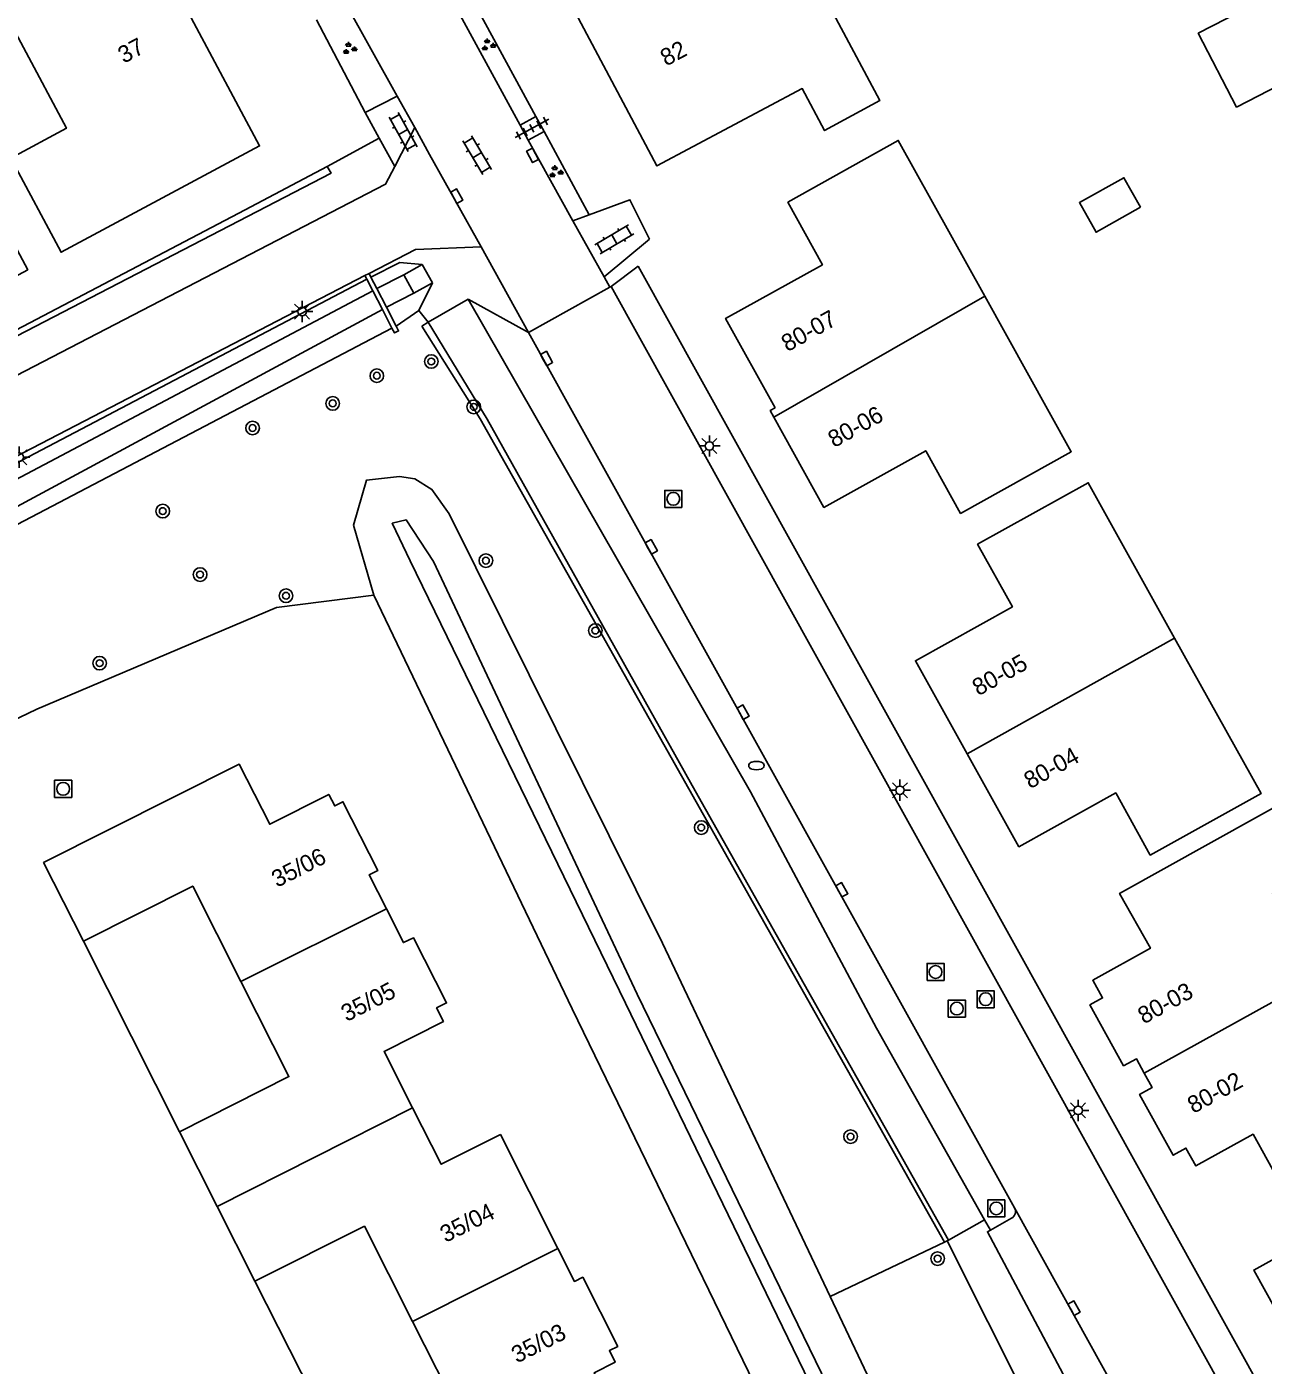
# Model space of a CAD drawing. Extents: x 136000 to 138005, y 398500 to 400500.
# Drawn here: x 137280.4 to 137353.1, y 399466.9 to 399545.6 of the extents above; entities that cross this region are included whole.
import ezdxf

# ---------------------------------------------------------------- set-up
doc = ezdxf.new("R2010")
doc.units = 0
for name, color, linetype in [('gg-afsc-draadraster', 7, 'Continuous'), ('gg-afsc-erfafscheiding', 7, 'Continuous'), ('gg-afsc-hekwerk', 7, 'Continuous'), ('gg-afsc-muur', 7, 'Continuous'), ('gg-anno-huisnummerreeks BGT', 7, 'Continuous'), ('gg-bbg-bijgebouw', 7, 'Continuous'), ('gg-bbg-hoofdgebouw', 7, 'Continuous'), ('gg-bbg-tussenscheiding', 7, 'Continuous'), ('gg-knt-BGT kruinlijn', 7, 'Continuous'), ('gg-knt-bovenkant onderkant talud', 7, 'Continuous'), ('gg-knt-verharding', 7, 'Continuous'), ('gg-knt-verharding nz', 7, 'Continuous'), ('gg-kntw-bovenkant insteek waterloop', 7, 'Continuous'), ('gg-kntw-waterlijn', 7, 'Continuous'), ('gg-kwrk-stuw', 7, 'Continuous'), ('gg-kwrk-uitstroombak niveau min 01', 7, 'Continuous'), ('gt-grn-groengrens', 7, 'Continuous'), ('gt-grn-vlakafsluiter', 7, 'Continuous'), ('gt-symb-boom', 7, 'Continuous'), ('gt-symb-brandkraan', 7, 'Continuous'), ('gt-symb-groenvak', 7, 'Continuous'), ('gt-symb-klinker verharding', 7, 'Continuous'), ('gt-symb-kolk', 7, 'Continuous'), ('gt-symb-lichtmast', 7, 'Continuous'), ('gt-symb-rioolschacht', 7, 'Continuous'), ('gt-symb-tegel verharding', 7, 'Continuous')]:
    doc.layers.add(name, color=color, linetype=linetype)

# ---------------------------------------------------------------- blocks, each defined once
blk = doc.blocks.new('gt0-LMAST')
at = {"layer": 'gt-symb-lichtmast'}
for p, q in [((-0.182, 0.173), (-0.447, 0.438)), ((-0.005, 0.246), (-0.005, 0.621)), ((0.172, 0.173), (0.437, 0.438)), ((-0.255, -0.004), (-0.63, -0.004)), ((-0.182, -0.181), (-0.447, -0.446)), ((-0.005, -0.254), (-0.005, -0.629)), ((0.437, -0.446), (0.172, -0.181)), ((0.245, -0.004), (0.62, -0.004))]:
    blk.add_line(p, q, dxfattribs=at)
blk.add_circle((-0.005, -0.004), 0.25, dxfattribs=at)
blk = doc.blocks.new('gt0-BR')
at = {"layer": 'gt-symb-brandkraan'}
for centre, radius, start, end in [((-0.244, 0), 0.206, 107.56694, 252.43307), ((0.599, -2.664), 3, 106.89205, 107.56694), ((0, -0.691), 0.938, 73.10799, 106.89205), ((-0.599, -2.664), 3, 72.43309, 73.10799), ((0.244, 0), 0.206, 287.56695, 72.43309), ((0.599, 2.664), 3, 252.43307, 253.10797), ((0, 0.691), 0.938, 253.10797, 286.89206), ((-0.599, 2.664), 3, 286.89206, 287.56695)]:
    blk.add_arc(centre, radius, start, end, dxfattribs=at)
blk = doc.blocks.new('gt0-RS')
at = {"layer": 'gt-symb-rioolschacht'}
blk.add_lwpolyline([(-0.5, -0.5), (0.5, -0.5), (0.5, 0.5), (-0.5, 0.5)], close=True, dxfattribs=at)
blk.add_circle((0, 0), 0.375, dxfattribs=at)
blk = doc.blocks.new('gt0-KOLK')
at = {"layer": 'gt-symb-kolk'}
blk.add_lwpolyline([(0, 0), (0.375, 0), (0.375, 0.4), (-0.375, 0.4), (-0.375, 0), (0, 0)], dxfattribs=at)
blk = doc.blocks.new('gt0-KL1')
at = {"layer": 'gt-symb-klinker verharding'}
for p, q in [((-1.15, 0.3), (1.15, 0.3)), ((-1, -0.3), (-1, 0.3)), ((-0.5, 0.3), (-0.5, 0.45)), ((0, -0.3), (0, 0.3)), ((0.5, 0.3), (0.5, 0.45)), ((1, -0.3), (1, 0.3)), ((-1.15, -0.3), (1.15, -0.3)), ((-0.5, -0.45), (-0.5, -0.3)), ((0.5, -0.45), (0.5, -0.3))]:
    blk.add_line(p, q, dxfattribs=at)
blk = doc.blocks.new('gt0-GRVAK')
at = {"layer": 'gt-symb-groenvak'}
for p, q in [((-0.11, 0.189), (-0.228, 0.24)), ((-0.182, 0.153), (0.088, 0.153)), ((-0.091, 0.211), (-0.156, 0.322)), ((-0.047, 0.214), (-0.047, 0.393)), ((-0.004, 0.211), (0.061, 0.322)), ((0.015, 0.189), (0.133, 0.24)), ((0.262, -0.052), (0.197, 0.059)), ((0.305, -0.049), (0.305, 0.13)), ((0.349, -0.052), (0.414, 0.059)), ((-0.245, -0.228), (-0.363, -0.177)), ((-0.318, -0.264), (-0.047, -0.264)), ((-0.226, -0.206), (-0.291, -0.095)), ((-0.183, -0.203), (-0.183, -0.024)), ((-0.139, -0.206), (-0.074, -0.095)), ((-0.12, -0.228), (-0.002, -0.177)), ((0.243, -0.074), (0.125, -0.023)), ((0.17, -0.11), (0.441, -0.11)), ((0.368, -0.074), (0.486, -0.023))]:
    blk.add_line(p, q, dxfattribs=at)
blk = doc.blocks.new('gt0-TEG1')
at = {"layer": 'gt-symb-tegel verharding'}
for p, q in [((-1.125, 0), (1.125, 0)), ((-0.9, -0.25), (-0.9, 0.25)), ((-0.45, -0.25), (-0.45, 0.25)), ((0, -0.25), (0, 0.25)), ((0.45, -0.25), (0.45, 0.25)), ((0.9, -0.25), (0.9, 0.25))]:
    blk.add_line(p, q, dxfattribs=at)
blk = doc.blocks.new('gt0-BOOM')
at = {"layer": 'gt-symb-boom'}
for radius in [0.4, 0.2]:
    blk.add_circle((0, 0), radius, dxfattribs=at)

msp = doc.modelspace()

# ---------------------------------------------------------------- linework, layer by layer
at = {"layer": 'gg-afsc-draadraster'}
msp.add_line((137303.666, 399528.01), (137307.09, 399522.553), dxfattribs=at)
at = {"layer": 'gg-afsc-erfafscheiding'}
for p, q in [((137305.688, 399548.98), (137310.375, 399540.338)), ((137300.336, 399540.579), (137297.48, 399546.025)), ((137310.375, 399540.338), (137310.856, 399539.45)), ((137310.856, 399539.45), (137313.508, 399534.56))]:
    msp.add_line(p, q, dxfattribs=at)
at = {"layer": 'gg-afsc-hekwerk'}
msp.add_line((137307.09, 399522.553), (137334.4, 399474.154), dxfattribs=at)
msp.add_lwpolyline([(137293.287, 399534.841), (137279.439, 399527.57), (137278.504, 399527.561), (137277.687, 399527.863), (137277.066, 399528.414), (137276.41, 399529.143), (137276.543, 399529.213)], dxfattribs=at)
at = {"layer": 'gg-afsc-muur'}
for p, q in [((137289.432, 399480.646), (137283.774, 399491.858)), ((137299.541, 399460.639), (137293.864, 399471.856))]:
    msp.add_line(p, q, dxfattribs=at)
at = {"layer": 'gg-bbg-bijgebouw'}
for points in [[(137277.676, 399536.605), (137280.502, 399531.321), (137276.543, 399529.213)], [(137345.911, 399534.997), (137344.94, 399536.738), (137342.326, 399535.27), (137343.303, 399533.531), (137345.911, 399534.997)]]:
    msp.add_lwpolyline(points, dxfattribs=at)
at = {"layer": 'gg-bbg-hoofdgebouw'}
for p, q in [((137291.648, 399476.251), (137289.432, 399480.646)), ((137293.864, 399471.856), (137291.648, 399476.251))]:
    msp.add_line(p, q, dxfattribs=at)
for points in [[(137286.1, 399553.671), (137294.136, 399538.601), (137282.465, 399532.358), (137279.508, 399537.893), (137282.78, 399539.641), (137277.701, 399549.15)], [(137312.374, 399547.048), (137317.49, 399537.427), (137326.036, 399541.974), (137327.349, 399539.507), (137330.599, 399541.282), (137326.193, 399549.54), (137322.877, 399547.776), (137320.863, 399551.563)], [(137366.66, 399542.128), (137366.949, 399542.267), (137363.955, 399548.041), (137357.847, 399544.921), (137355.919, 399548.649), (137349.313, 399545.229), (137351.561, 399540.886), (137354.101, 399542.201), (137356.537, 399537.494)], [(137324.436, 399523.208), (137321.523, 399528.468), (137327.218, 399531.621), (137325.184, 399535.296), (137331.673, 399538.926), (137336.76, 399529.775)], [(137336.76, 399529.775), (137341.846, 399520.624), (137335.336, 399517.005), (137333.291, 399520.685), (137327.302, 399517.356), (137324.361, 399522.662)], [(137324.361, 399522.662), (137324.147, 399523.048), (137324.436, 399523.208)], [(137347.92, 399509.664), (137342.843, 399518.803), (137336.338, 399515.189), (137338.384, 399511.51), (137332.685, 399508.342), (137335.724, 399502.875)], [(137347.92, 399509.664), (137352.997, 399500.525), (137346.488, 399496.909), (137344.46, 399500.565), (137338.763, 399497.408), (137335.724, 399502.875)], [(137283.774, 399491.858), (137281.435, 399496.473), (137292.928, 399502.264), (137294.73, 399498.726), (137298.2, 399500.484), (137298.549, 399499.807), (137299.031, 399500.053), (137301.085, 399496.01), (137300.581, 399495.757), (137301.584, 399493.761)], [(137356.396, 399489.79), (137353.673, 399494.697), (137357.54, 399496.848), (137355.455, 399500.648), (137344.681, 399494.662), (137346.492, 399491.44), (137343.11, 399489.555), (137343.684, 399488.52), (137342.943, 399488.109), (137344.923, 399484.526), (137345.67, 399484.94), (137346.136, 399484.1)], [(137293.028, 399489.49), (137290.201, 399495.092), (137283.774, 399491.858)], [(137301.584, 399493.761), (137302.586, 399491.765), (137303.176, 399492.058), (137305.122, 399488.223), (137304.534, 399487.924), (137304.936, 399487.13), (137301.452, 399485.366), (137303.131, 399482.051)], [(137289.432, 399480.646), (137295.855, 399483.887), (137293.028, 399489.49)], [(137346.136, 399484.1), (137346.603, 399483.259), (137345.859, 399482.846), (137347.838, 399479.267), (137348.587, 399479.683), (137349.167, 399478.637), (137352.53, 399480.502), (137354.23, 399477.44)], [(137303.131, 399482.051), (137304.81, 399478.735), (137308.29, 399480.477), (137311.655, 399473.791)], [(137354.23, 399477.44), (137355.93, 399474.378), (137352.571, 399472.517), (137355.709, 399466.852), (137357.583, 399467.891), (137357.742, 399467.605), (137362.69, 399470.335), (137362.526, 399470.631), (137364.428, 399471.685)], [(137303.128, 399469.49), (137300.3, 399475.097), (137293.864, 399471.856)], [(137311.655, 399473.791), (137312.635, 399471.845), (137313.131, 399472.092), (137315.191, 399468.026), (137314.695, 399467.783), (137315.036, 399467.105), (137313.797, 399466.469), (137315.48, 399463.147)], [(137299.541, 399460.639), (137305.956, 399463.883), (137303.128, 399469.49)]]:
    msp.add_lwpolyline(points, dxfattribs=at)
at = {"layer": 'gg-bbg-tussenscheiding'}
for p, q in [((137336.76, 399529.775), (137324.361, 399522.662)), ((137335.724, 399502.875), (137347.92, 399509.664)), ((137293.028, 399489.49), (137301.584, 399493.761)), ((137356.396, 399489.79), (137346.136, 399484.1)), ((137291.648, 399476.251), (137303.131, 399482.051)), ((137303.128, 399469.49), (137311.655, 399473.791))]:
    msp.add_line(p, q, dxfattribs=at)
at = {"layer": 'gg-knt-BGT kruinlijn'}
msp.add_lwpolyline([(137302.993, 399514.222), (137301.931, 399516.42), (137302.742, 399516.623), (137304.347, 399514.169), (137316.329, 399488.738), (137331.363, 399457.834), (137337.881, 399444.137), (137339.201, 399441.693), (137339.198, 399441.105), (137338.403, 399440.675), (137338.07, 399441.25), (137336.958, 399443.5), (137330.586, 399457.38), (137315.651, 399488.214), (137302.993, 399514.222)], dxfattribs=at)
at = {"layer": 'gg-knt-bovenkant onderkant talud'}
for points in [[(137327.677, 399470.961), (137317.809, 399491.74), (137305.27, 399516.974), (137304.264, 399518.414), (137303.25, 399519.032), (137302.355, 399519.18), (137300.414, 399518.947), (137299.663, 399516.305), (137300.846, 399512.195)], [(137300.846, 399512.195), (137312.505, 399487.883), (137327.896, 399456.201), (137333.981, 399442.907), (137336.319, 399439.118), (137337.6, 399438.035), (137337.872, 399438.059)], [(137339.709, 399438.534), (137341.097, 399439.852), (137341.585, 399441.651), (137340.54, 399444.575), (137333.52, 399458.658), (137327.677, 399470.961)]]:
    msp.add_lwpolyline(points, dxfattribs=at)
at = {"layer": 'gg-knt-verharding'}
for p, q in [((137309.441, 399539.828), (137304.756, 399548.458)), ((137302.222, 399541.53), (137299.219, 399546.922)), ((137300.336, 399540.579), (137302.222, 399541.53)), ((137303.25, 399539.684), (137302.222, 399541.53)), ((137301.163, 399539.071), (137300.336, 399540.579)), ((137309.441, 399539.828), (137310.375, 399540.338)), ((137302.078, 399537.402), (137303.25, 399539.684)), ((137304.128, 399538.107), (137303.25, 399539.684)), ((137309.923, 399538.941), (137309.441, 399539.828)), ((137309.923, 399538.941), (137310.856, 399539.45)), ((137302.078, 399537.402), (137301.163, 399539.071)), ((137312.547, 399534.197), (137309.923, 399538.941)), ((137304.128, 399538.107), (137306.88, 399533.16)), ((137293.287, 399534.841), (137298.115, 399537.399)), ((137312.547, 399534.197), (137313.508, 399534.56)), ((137314.385, 399530.906), (137312.547, 399534.197)), ((137306.88, 399533.16), (137307.154, 399532.668)), ((137317.049, 399533.125), (137314.385, 399530.906)), ((137307.154, 399532.668), (137309.95, 399527.641)), ((137354.384, 399463.054), (137316.381, 399531.534)), ((137300.328, 399530.981), (137269.025, 399514.766)), ((137314.385, 399530.906), (137314.726, 399530.294)), ((137352.664, 399462.101), (137314.807, 399530.339)), ((137309.931, 399527.63), (137338.506, 399476.17)), ((137337.087, 399474.867), (137338.332, 399475.562))]:
    msp.add_line(p, q, dxfattribs=at)
for points in [[(137267.09, 399518.5), (137301.54, 399536.353), (137302.078, 399537.402)], [(137298.115, 399537.399), (137298.341, 399537.01), (137277.679, 399526.311), (137277.607, 399526.445)], [(137313.508, 399534.56), (137315.899, 399535.436), (137317.049, 399533.125)], [(137307.154, 399532.668), (137303.298, 399532.507), (137300.57, 399531.105)], [(137345.85, 399459.272), (137345.312, 399458.986), (137336.919, 399474.773), (137337.087, 399474.867)]]:
    msp.add_lwpolyline(points, dxfattribs=at)
msp.add_arc((137338.11, 399475.954), 0.451, 299.47663, 28.58279, dxfattribs=at)
at = {"layer": 'gg-knt-verharding nz'}
for p, q in [((137298.115, 399537.399), (137301.163, 399539.071)), ((137347.604, 399459.777), (137338.506, 399476.17))]:
    msp.add_line(p, q, dxfattribs=at)
at = {"layer": 'gg-kntw-bovenkant insteek waterloop'}
for p, q in [((137304.296, 399530.553), (137303.5, 399528.931)), ((137303.5, 399528.931), (137302.157, 399528.017)), ((137304.049, 399528.242), (137303.666, 399528.01))]:
    msp.add_line(p, q, dxfattribs=at)
for points in [[(137303.696, 399531.632), (137302.376, 399531.751), (137300.676, 399530.897)], [(137220.274, 399488.882), (137266.09, 399512.741), (137300.435, 399530.773)], [(137306.4, 399529.589), (137322.982, 399500.635), (137330.392, 399486.743), (137336.744, 399475.476)], [(137334.628, 399474.283), (137319.744, 399500.684), (137307.504, 399522.534), (137304.049, 399528.242)], [(137301.915, 399527.892), (137267.63, 399509.934), (137238.035, 399494.467), (137237.845, 399494.371)]]:
    msp.add_lwpolyline(points, dxfattribs=at)
at = {"layer": 'gg-kntw-waterlijn'}
for p, q in [((137302.603, 399531.024), (137301.027, 399530.214)), ((137303.203, 399529.945), (137301.591, 399529.117))]:
    msp.add_line(p, q, dxfattribs=at)
msp.add_lwpolyline([(137300.786, 399530.09), (137266.534, 399511.972), (137236.365, 399496.082), (137220.41, 399487.429), (137197.684, 399477.014), (137196.968, 399476.262), (137197.444, 399475.607), (137198.266, 399475.478), (137237.666, 399495.231), (137267.363, 399510.669), (137301.35, 399528.993)], dxfattribs=at)
at = {"layer": 'gg-kwrk-stuw'}
for p, q in [((137300.328, 399530.981), (137300.57, 399531.105)), ((137300.435, 399530.773), (137300.328, 399530.981)), ((137300.786, 399530.09), (137300.435, 399530.773)), ((137300.676, 399530.897), (137300.57, 399531.105)), ((137301.027, 399530.214), (137300.676, 399530.897)), ((137301.35, 399528.993), (137300.786, 399530.09)), ((137301.591, 399529.117), (137301.027, 399530.214)), ((137301.915, 399527.892), (137301.35, 399528.993)), ((137302.157, 399528.017), (137301.591, 399529.117))]:
    msp.add_line(p, q, dxfattribs=at)
msp.add_lwpolyline([(137302.157, 399528.017), (137302.303, 399527.733), (137302.059, 399527.612), (137301.915, 399527.892)], dxfattribs=at)
at = {"layer": 'gg-kwrk-uitstroombak niveau min 01'}
for p, q in [((137302.603, 399531.024), (137303.696, 399531.632)), ((137303.696, 399531.632), (137304.296, 399530.553)), ((137303.203, 399529.945), (137302.603, 399531.024)), ((137304.296, 399530.553), (137303.203, 399529.945))]:
    msp.add_line(p, q, dxfattribs=at)
at = {"layer": 'gt-grn-groengrens'}
for points in [[(137300.846, 399512.195), (137295.121, 399511.46), (137281.037, 399505.5), (137246.679, 399488.982), (137241.518, 399486.669)], [(137334.552, 399474.24), (137346.54, 399450.349), (137350.076, 399445.4)]]:
    msp.add_lwpolyline(points, dxfattribs=at)
at = {"layer": 'gt-grn-vlakafsluiter'}
for p, q in [((137314.807, 399530.339), (137316.381, 399531.534)), ((137314.726, 399530.294), (137309.95, 399527.641)), ((137314.807, 399530.339), (137314.726, 399530.294)), ((137304.049, 399528.242), (137306.4, 399529.589)), ((137309.931, 399527.63), (137306.4, 399529.589)), ((137303.5, 399528.931), (137304.049, 399528.242)), ((137309.95, 399527.641), (137309.931, 399527.63)), ((137334.628, 399474.283), (137336.744, 399475.476)), ((137336.744, 399475.476), (137337.087, 399474.867)), ((137334.4, 399474.154), (137327.677, 399470.961)), ((137334.552, 399474.24), (137334.4, 399474.154)), ((137334.552, 399474.24), (137334.628, 399474.283))]:
    msp.add_line(p, q, dxfattribs=at)

# ---------------------------------------------------------------- block references
at = {"layer": 'gt-symb-boom'}
for p in [(137304.226, 399525.932), (137301.025, 399525.095), (137298.432, 399523.468), (137306.725, 399523.264), (137293.719, 399522.021), (137288.441, 399517.136), (137307.436, 399514.226), (137290.635, 399513.405), (137295.687, 399512.16), (137313.871, 399510.114), (137284.731, 399508.196), (137320.094, 399498.532), (137328.873, 399480.361), (137333.988, 399473.189)]:
    msp.add_blockref('gt0-BOOM', p, dxfattribs=at)
at = {"layer": 'gt-symb-brandkraan'}
msp.add_blockref('gt0-BR', (137323.339, 399502.176), dxfattribs=at)
at = {"layer": 'gt-symb-groenvak'}
for p in [(137299.401, 399544.326), (137307.559, 399544.529), (137311.528, 399537.075)]:
    msp.add_blockref('gt0-GRVAK', p, dxfattribs=at)
at = {"layer": 'gt-symb-klinker verharding'}
for p, rotation in [((137302.574, 399539.423), 118.74303563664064), ((137306.921, 399538.065), -59.458901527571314), ((137314.983, 399533.114), 30.796713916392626)]:
    msp.add_blockref('gt0-KL1', p, dxfattribs=dict(at, rotation=rotation))
at = {"layer": 'gt-symb-kolk'}
for p, rotation in [((137310.002, 399537.957), -61.76909817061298), ((137305.551, 399535.555), -60.71717142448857), ((137310.829, 399526.013), -60.947747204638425), ((137316.982, 399514.936), -60.94774720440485), ((137322.38, 399505.217), -60.94774720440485), ((137328.179, 399494.778), -60.94774720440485), ((137341.831, 399470.18), -60.96577414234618)]:
    msp.add_blockref('gt0-KOLK', p, dxfattribs=dict(at, rotation=rotation))
at = {"layer": 'gt-symb-lichtmast'}
for p in [(137296.637, 399528.871), (137320.577, 399520.968), (137280.008, 399520.31), (137331.781, 399500.727), (137342.25, 399481.907)]:
    msp.add_blockref('gt0-LMAST', p, dxfattribs=at)
at = {"layer": 'gt-symb-rioolschacht'}
for p in [(137318.453, 399517.857), (137282.588, 399500.808), (137333.865, 399490.042), (137336.811, 399488.442), (137335.118, 399487.892), (137337.434, 399476.141)]:
    msp.add_blockref('gt0-RS', p, dxfattribs=at)
at = {"layer": 'gt-symb-tegel verharding', "rotation": 28.281361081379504}
msp.add_blockref('gt0-TEG1', (137310.143, 399539.64), dxfattribs=at)

# ---------------------------------------------------------------- texts
at = {"layer": 'gg-anno-huisnummerreeks BGT'}
for s, rotation, p in [('37', 28.1, (137286.15, 399543.427)), ('82', 28, (137318.031, 399543.268)), ('80-07', 29, (137325.158, 399526.473)), ('80-06', 29, (137327.902, 399520.838)), ('80-05', 29.1, (137336.383, 399506.246)), ('80-04', 29.1, (137339.422, 399500.779)), ('35/06', 26.9, (137295.159, 399494.983)), ('35/05', 26.9, (137299.249, 399487.093)), ('80-03', 28.9, (137346.112, 399486.951)), ('80-02', 28.9, (137349.027, 399481.691)), ('35/04', 26.7, (137305.063, 399474.104)), ('35/03', 26.9, (137309.26, 399467.014))]:
    msp.add_text(s, height=1, rotation=rotation, dxfattribs=at).set_placement(p)

doc.saveas('drawing.dxf')
